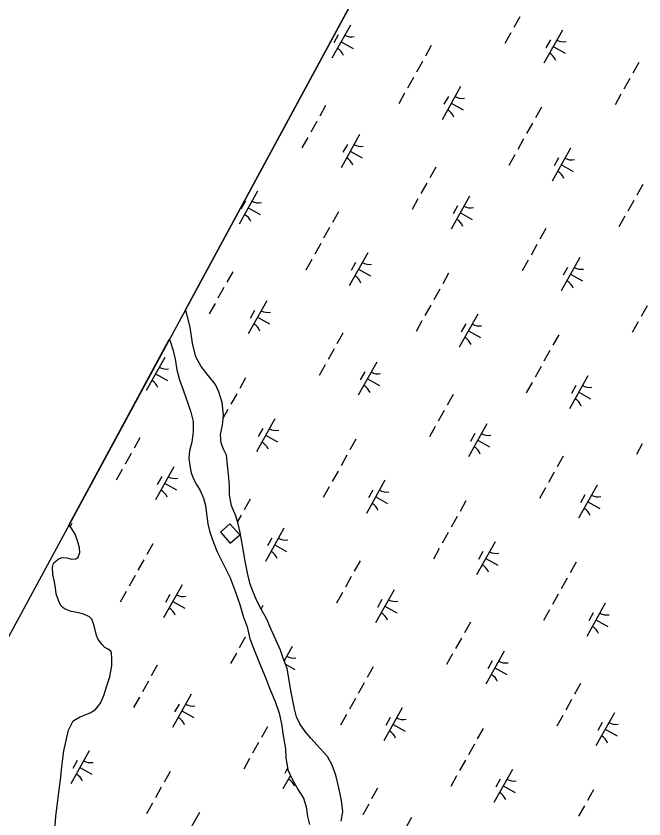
# Model space of a CAD drawing. Extents: x 3923531 to 3943530, y 207391 to 229799.
# Drawn here: x 3931741 to 3932569, y 221895 to 222954 of the extents above; entities that cross this region are included whole.
import ezdxf

# ---------------------------------------------------------------- set-up
doc = ezdxf.new("R2010")
doc.units = 0
for name, color, linetype in [('V-CHAN-DOCK', 7, 'Continuous'), ('V-GRID-FRAM', 7, 'Continuous'), ('V-TOPO-SHOR', 7, 'Continuous'), ('V-WETL-SWMP', 7, 'Continuous')]:
    doc.layers.add(name, color=color, linetype=linetype)

msp = doc.modelspace()

# ---------------------------------------------------------------- linework, layer by layer
at = {"layer": 'V-CHAN-DOCK'}
msp.add_lwpolyline([(3932023, 222284.1), (3932010.5, 222273.1), (3932023.4, 222258.6), (3932035.8, 222269.6)], close=True, dxfattribs=at)
at = {"layer": 'V-GRID-FRAM'}
msp.add_lwpolyline([(3941569.4, 222286.8), (3934196.5, 209089.1), (3926890.1, 213186.2), (3934009.8, 226348.1), (3941569.4, 222286.8)], dxfattribs=at)
at = {"layer": 'V-TOPO-SHOR'}
for points in [[(3932022.3, 222322.4), (3932022.3, 222334.3), (3932021.5, 222345), (3932020.2, 222358), (3932018.2, 222374.7), (3932014.6, 222382.6), (3932011.4, 222390.5), (3932010.6, 222402), (3932013.3, 222414.3), (3932014.5, 222427.4), (3932012.9, 222444), (3932008.5, 222458.3), (3932003.7, 222467.8), (3931994.9, 222479.2), (3931985, 222491.5), (3931978.2, 222504.5), (3931973.8, 222522.4), (3931970.6, 222543.8), (3931966.2, 222560.8), (3931964.2, 222566.5)], [(3931942.9, 222527.2), (3931944.1, 222525.1), (3931948.1, 222512.8), (3931950.9, 222501.3), (3931952.9, 222487.4), (3931956.5, 222474), (3931961.3, 222460.9), (3931964.9, 222450.6), (3931968.1, 222440.7), (3931971.3, 222431.6), (3931974.5, 222419.3), (3931974.5, 222405.9), (3931972.6, 222392), (3931969.8, 222380.5), (3931968.7, 222370.6), (3931969.9, 222361.1), (3931971.9, 222351.6), (3931974.7, 222343.6), (3931978.7, 222336.1), (3931983.9, 222328.2), (3931988.2, 222317.9), (3931990.6, 222308.4), (3931991.9, 222297.3), (3931993.9, 222284.2), (3931996.3, 222273.2), (3932001.1, 222259.7), (3932005.9, 222247.4), (3932023.4, 222213), (3932029.8, 222195.2), (3932035.8, 222177.7), (3932040.6, 222162.3), (3932045.8, 222148.1), (3932049, 222132.6), (3932055, 222118), (3932062.1, 222100.1), (3932069.7, 222081.5), (3932074.9, 222067.3), (3932082.5, 222049.9)], [(3932169.7, 221892), (3932171.7, 221904.3), (3932170, 221919.3), (3932166.4, 221936), (3932162.4, 221952.6), (3932157.6, 221965.7), (3932151.6, 221977.1), (3932142.1, 221987.8), (3932129.8, 222001.2), (3932122.2, 222010.3), (3932115.1, 222020.2), (3932110.7, 222029.7), (3932107.9, 222040), (3932103.5, 222062.2), (3932098.2, 222093.1), (3932093, 222107), (3932089.4, 222117.3), (3932083.5, 222131.1), (3932077.5, 222144.6), (3932071.1, 222159.2), (3932064.7, 222170.7), (3932058.4, 222182.6), (3932053.2, 222195.2), (3932049.6, 222204.7), (3932046.4, 222217.4), (3932043.2, 222234.8), (3932039.5, 222255.4), (3932036.3, 222272.9), (3932033.9, 222284.3), (3932030.7, 222294.6), (3932025.1, 222308.1), (3932022.3, 222322.4)], [(3932082.5, 222049.9), (3932087.7, 222034.4), (3932090.9, 222020.2), (3932093.3, 222004.7), (3932096.1, 221987.3), (3932096.6, 221975.8), (3932099.4, 221959.5), (3932105, 221947.3), (3932112.9, 221933), (3932120.1, 221922), (3932123.3, 221910.9), (3932125.3, 221898.2), (3932127.7, 221887.5)]]:
    msp.add_lwpolyline(points, dxfattribs=at)
at = {"layer": 'V-WETL-SWMP'}
for p, q in [((3931964.2, 222566.5), (3932263.1, 223119.1)), ((3932405, 222952.9), (3932397.2, 222939)), ((3932181.8, 222942), (3932157.4, 222898.3)), ((3932393.3, 222932), (3932385.5, 222918)), ((3932461.4, 222935.5), (3932437, 222891.9)), ((3932165.8, 222929.2), (3932159.9, 222918.7)), ((3932445.4, 222922.7), (3932439.5, 222912.2)), ((3932169.6, 222920.2), (3932185.3, 222911.4)), ((3932288.4, 222915), (3932280.6, 222901)), ((3932449.2, 222913.7), (3932464.9, 222904.9)), ((3932276.7, 222894), (3932268.9, 222880)), ((3932561.9, 222892.8), (3932554.1, 222878.8)), ((3932265, 222873.1), (3932257.2, 222859.1)), ((3932550.2, 222871.8), (3932542.4, 222857.8)), ((3932327, 222860.9), (3932302.6, 222817.2)), ((3932253.3, 222852.1), (3932245.5, 222838.1)), ((3932311, 222848), (3932305.1, 222837.6)), ((3932538.5, 222850.8), (3932530.7, 222836.9)), ((3932149.1, 222835.9), (3932141.3, 222821.9)), ((3932314.8, 222839), (3932330.5, 222830.3)), ((3932433.6, 222833.8), (3932425.8, 222819.9)), ((3932137.4, 222815), (3932129.6, 222801)), ((3932421.9, 222812.9), (3932414.1, 222798.9)), ((3932125.7, 222794), (3932117.9, 222780)), ((3932193.8, 222797.6), (3932169.4, 222753.9)), ((3932177.8, 222784.7), (3932171.9, 222774.3)), ((3932410.2, 222791.9), (3932402.4, 222778)), ((3932181.6, 222775.7), (3932197.3, 222766.9)), ((3932472.2, 222779.7), (3932447.8, 222736.1)), ((3932398.5, 222771), (3932390.7, 222757)), ((3932456.2, 222766.9), (3932450.3, 222756.4)), ((3932294.3, 222754.8), (3932286.5, 222740.8)), ((3932460, 222757.9), (3932475.7, 222749.1)), ((3932282.6, 222733.8), (3932274.8, 222719.9)), ((3932567.2, 222731.8), (3932559.4, 222717.8)), ((3932059.4, 222722.9), (3932035, 222679.3)), ((3932043.4, 222710.1), (3932037.5, 222699.6)), ((3932270.9, 222712.9), (3932263.1, 222698.9)), ((3932339, 222716.4), (3932314.6, 222672.8)), ((3932555.5, 222710.8), (3932547.6, 222696.8)), ((3932047.2, 222701.1), (3932062.9, 222692.3)), ((3932323, 222703.6), (3932317.1, 222693.1)), ((3932166, 222695.9), (3932158.2, 222681.9)), ((3932326.8, 222694.6), (3932342.5, 222685.8)), ((3932543.7, 222689.9), (3932535.9, 222675.9)), ((3932154.3, 222674.9), (3932146.5, 222661)), ((3932439.5, 222673.7), (3932431.7, 222659.7)), ((3932142.6, 222654), (3932134.8, 222640)), ((3932427.8, 222652.7), (3932420, 222638.7)), ((3932204.6, 222641.8), (3932180.2, 222598.1)), ((3932484.2, 222635.3), (3932459.8, 222591.7)), ((3932130.9, 222633), (3932123.1, 222619)), ((3932188.6, 222629), (3932182.7, 222618.5)), ((3932416.1, 222631.8), (3932408.3, 222617.8)), ((3932026.7, 222616.8), (3932018.9, 222602.9)), ((3932192.4, 222620), (3932208.1, 222611.2)), ((3932311.3, 222614.7), (3932303.5, 222600.8)), ((3932468.2, 222622.5), (3932462.4, 222612)), ((3932472, 222613.5), (3932487.7, 222604.7)), ((3932015, 222595.9), (3932007.2, 222581.9)), ((3932299.5, 222593.8), (3932291.7, 222579.8)), ((3932003.3, 222574.9), (3931995.5, 222561)), ((3932071.4, 222578.5), (3932047, 222534.8)), ((3932287.8, 222572.8), (3932280, 222558.9)), ((3932573, 222571.6), (3932565.2, 222557.6)), ((3931966.2, 222560.8), (3931964.2, 222566.5)), ((3931970.6, 222543.8), (3931966.2, 222560.8)), ((3932055.4, 222565.6), (3932049.5, 222555.2)), ((3932349.8, 222560.7), (3932325.4, 222517)), ((3932059.2, 222556.6), (3932074.9, 222547.9)), ((3932276.1, 222551.9), (3932268.3, 222537.9)), ((3932561.3, 222550.6), (3932553.5, 222536.7)), ((3931973.8, 222522.4), (3931970.6, 222543.8)), ((3932333.8, 222547.8), (3932327.9, 222537.4)), ((3932171.9, 222535.7), (3932164.1, 222521.7)), ((3932337.6, 222538.8), (3932353.3, 222530.1)), ((3932456.5, 222533.6), (3932448.7, 222519.7)), ((3931810.5, 222282.5), (3931942.9, 222527.2)), ((3931942.9, 222527.2), (3931944.1, 222525.1)), ((3931944.1, 222525.1), (3931948.1, 222512.8)), ((3931978.2, 222504.5), (3931973.8, 222522.4)), ((3931948.1, 222512.8), (3931950.9, 222501.3)), ((3932160.2, 222514.8), (3932152.4, 222500.8)), ((3932444.8, 222512.7), (3932437, 222498.7)), ((3931937, 222503.8), (3931912.6, 222460.2)), ((3931950.9, 222501.3), (3931952.9, 222487.4)), ((3931985, 222491.5), (3931978.2, 222504.5)), ((3932216.6, 222497.3), (3932192.2, 222453.7)), ((3931952.9, 222487.4), (3931956.5, 222474)), ((3931994.9, 222479.2), (3931985, 222491.5)), ((3932148.5, 222493.8), (3932140.7, 222479.8)), ((3932433.1, 222491.7), (3932425.3, 222477.8)), ((3931924.8, 222482), (3931940.5, 222473.2)), ((3932003.7, 222467.8), (3931994.9, 222479.2)), ((3932043.6, 222476.8), (3932035.8, 222462.8)), ((3932200.6, 222484.5), (3932194.7, 222474)), ((3932204.4, 222475.5), (3932220.1, 222466.7)), ((3932495, 222479.5), (3932470.6, 222435.9)), ((3931956.5, 222474), (3931961.3, 222460.9)), ((3932008.5, 222458.3), (3932003.7, 222467.8)), ((3932421.4, 222470.8), (3932413.5, 222456.8)), ((3932479, 222466.7), (3932473.2, 222456.2)), ((3931961.3, 222460.9), (3931964.9, 222450.6)), ((3932012.9, 222444), (3932008.5, 222458.3)), ((3932031.9, 222455.8), (3932024.1, 222441.9)), ((3932317.1, 222454.6), (3932309.3, 222440.6)), ((3932482.8, 222457.7), (3932498.5, 222448.9)), ((3931964.9, 222450.6), (3931968.1, 222440.7)), ((3932014.5, 222427.4), (3932012.9, 222444)), ((3931968.1, 222440.7), (3931971.3, 222431.6)), ((3932020.2, 222434.9), (3932014.2, 222424.1)), ((3932305.4, 222433.6), (3932297.6, 222419.7)), ((3931971.3, 222431.6), (3931974.5, 222419.3)), ((3932013.3, 222414.3), (3932014.5, 222427.4)), ((3932082.2, 222422.7), (3932057.8, 222379)), ((3931974.5, 222419.3), (3931974.5, 222405.9)), ((3932010.6, 222402), (3932013.3, 222414.3)), ((3932293.7, 222412.7), (3932285.9, 222398.7)), ((3932361.8, 222416.2), (3932337.4, 222372.6)), ((3931974.5, 222405.9), (3931972.6, 222392)), ((3932011.4, 222390.5), (3932010.6, 222402)), ((3932066.2, 222409.9), (3932060.3, 222399.4)), ((3932345.8, 222403.4), (3932340, 222392.9)), ((3931904.3, 222397.7), (3931896.5, 222383.8)), ((3931972.6, 222392), (3931969.8, 222380.5)), ((3932070, 222400.9), (3932085.7, 222392.1)), ((3932188.9, 222395.7), (3932181.1, 222381.7)), ((3932349.6, 222394.4), (3932365.3, 222385.6)), ((3931969.8, 222380.5), (3931968.7, 222370.6)), ((3932014.6, 222382.6), (3932011.4, 222390.5)), ((3932018.2, 222374.7), (3932014.6, 222382.6)), ((3932566.6, 222389.6), (3932558.8, 222375.7)), ((3931892.6, 222376.8), (3931884.8, 222362.8)), ((3931968.7, 222370.6), (3931969.9, 222361.1)), ((3932020.2, 222358), (3932018.2, 222374.7)), ((3932177.2, 222374.7), (3932169.4, 222360.7)), ((3932462.4, 222373.5), (3932454.5, 222359.5)), ((3931949, 222359.4), (3931924.6, 222315.7)), ((3931969.9, 222361.1), (3931971.9, 222351.6)), ((3931880.9, 222355.8), (3931873.1, 222341.9)), ((3931971.9, 222351.6), (3931974.7, 222343.6)), ((3932021.5, 222345), (3932020.2, 222358)), ((3932165.5, 222353.8), (3932157.6, 222339.8)), ((3932450.6, 222352.5), (3932442.8, 222338.5)), ((3931933, 222346.6), (3931927.1, 222336.1)), ((3931974.7, 222343.6), (3931978.7, 222336.1)), ((3932022.3, 222334.3), (3932021.5, 222345)), ((3932227.4, 222341.6), (3932203, 222297.9)), ((3931936.8, 222337.6), (3931952.5, 222328.8)), ((3931978.7, 222336.1), (3931983.9, 222328.2)), ((3931983.9, 222328.2), (3931988.2, 222317.9)), ((3932022.3, 222322.4), (3932022.3, 222334.3)), ((3932153.7, 222332.8), (3932145.9, 222318.8)), ((3932211.4, 222328.7), (3932205.6, 222318.3)), ((3932438.9, 222331.6), (3932431.1, 222317.6)), ((3932507, 222335.1), (3932482.6, 222291.4)), ((3931988.2, 222317.9), (3931990.6, 222308.4)), ((3932025.1, 222308.1), (3932022.3, 222322.4)), ((3932049.5, 222316.6), (3932041.7, 222302.7)), ((3932215.2, 222319.7), (3932230.9, 222311)), ((3932491, 222322.3), (3932485.2, 222311.8)), ((3931990.6, 222308.4), (3931991.9, 222297.3)), ((3932030.7, 222294.6), (3932025.1, 222308.1)), ((3932334.1, 222314.5), (3932326.3, 222300.6)), ((3932494.8, 222313.3), (3932510.6, 222304.5)), ((3931991.9, 222297.3), (3931993.9, 222284.2)), ((3932037.8, 222295.7), (3932033, 222287.1)), ((3932033.9, 222284.3), (3932030.7, 222294.6)), ((3932322.4, 222293.6), (3932314.6, 222279.6)), ((3931810.8, 222282.2), (3931810.5, 222282.5)), ((3931813.6, 222278.7), (3931810.8, 222282.2)), ((3931814.6, 222284.7), (3931812.2, 222280.4)), ((3931818.7, 222270.4), (3931813.6, 222278.7)), ((3931993.9, 222284.2), (3931996.3, 222273.2)), ((3932036.3, 222272.9), (3932033.9, 222284.3)), ((3932094.2, 222278.3), (3932069.8, 222234.6)), ((3931822.3, 222260.2), (3931818.7, 222270.4)), ((3931996.3, 222273.2), (3932001.1, 222259.7)), ((3932039.5, 222255.4), (3932036.3, 222272.9)), ((3932078.2, 222265.4), (3932072.4, 222255)), ((3932310.7, 222272.6), (3932302.9, 222258.7)), ((3931824.7, 222252.3), (3931822.3, 222260.2)), ((3931921.3, 222257.7), (3931913.5, 222243.7)), ((3932001.1, 222259.7), (3932005.9, 222247.4)), ((3932043.2, 222234.8), (3932039.5, 222255.4)), ((3932082, 222256.4), (3932097.7, 222247.7)), ((3932372.6, 222260.4), (3932348.2, 222216.8)), ((3931822.7, 222240), (3931825.1, 222246.3)), ((3931825.1, 222246.3), (3931824.7, 222252.3)), ((3932005.9, 222247.4), (3932023.4, 222213)), ((3932299, 222251.7), (3932291.2, 222237.7)), ((3932356.6, 222247.6), (3932350.8, 222237.1)), ((3931788.8, 222226.9), (3931790.4, 222232.4)), ((3931790.4, 222232.4), (3931796.3, 222237.6)), ((3931796.3, 222237.6), (3931801.4, 222239.6)), ((3931801.4, 222239.6), (3931808.1, 222239.2)), ((3931808.1, 222239.2), (3931814.1, 222237.6)), ((3931814.1, 222237.6), (3931819.6, 222238)), ((3931819.6, 222238), (3931822.7, 222240)), ((3931909.6, 222236.8), (3931901.7, 222222.8)), ((3932046.4, 222217.4), (3932043.2, 222234.8)), ((3932194.7, 222235.5), (3932186.9, 222221.5)), ((3932360.4, 222238.6), (3932376.1, 222229.8)), ((3932479.3, 222233.4), (3932471.5, 222219.4)), ((3931789.6, 222217.4), (3931788.8, 222226.9)), ((3931791.6, 222207.5), (3931789.6, 222217.4)), ((3931897.8, 222215.8), (3931890, 222201.8)), ((3932023.4, 222213), (3932029.8, 222195.2)), ((3932049.6, 222204.7), (3932046.4, 222217.4)), ((3932183, 222214.5), (3932175.2, 222200.6)), ((3932467.6, 222212.5), (3932459.8, 222198.5)), ((3931792.8, 222199.3), (3931791.6, 222207.5)), ((3931959.8, 222203.6), (3931935.4, 222160)), ((3932053.2, 222195.2), (3932049.6, 222204.7)), ((3931794, 222191.8), (3931792.8, 222199.3)), ((3931796.8, 222183.1), (3931794, 222191.8)), ((3931886.1, 222194.8), (3931878.3, 222180.9)), ((3931943.8, 222190.8), (3931938, 222180.3)), ((3932029.8, 222195.2), (3932035.8, 222177.7)), ((3932058.4, 222182.6), (3932053.2, 222195.2)), ((3932171.3, 222193.6), (3932163.5, 222179.6)), ((3932239.4, 222197.1), (3932215, 222153.5)), ((3932455.9, 222191.5), (3932448.1, 222177.5)), ((3931800.4, 222175.6), (3931796.8, 222183.1)), ((3931947.6, 222181.8), (3931963.3, 222173)), ((3932064.7, 222170.7), (3932058.4, 222182.6)), ((3932223.4, 222184.3), (3932217.6, 222173.8)), ((3932517.8, 222179.3), (3932493.5, 222135.7)), ((3931804.8, 222172), (3931800.4, 222175.6)), ((3931813.5, 222168.5), (3931804.8, 222172)), ((3931823.7, 222166.6), (3931813.5, 222168.5)), ((3932035.8, 222177.7), (3932040.6, 222162.3)), ((3932066.5, 222176.6), (3932064, 222172.1)), ((3932071.1, 222159.2), (3932064.7, 222170.7)), ((3932227.2, 222175.3), (3932242.9, 222166.5)), ((3932444.2, 222170.6), (3932436.4, 222156.6)), ((3931829.7, 222165), (3931823.7, 222166.6)), ((3931834, 222163.4), (3931829.7, 222165)), ((3931837.6, 222161.5), (3931834, 222163.4)), ((3931840.7, 222158.3), (3931837.6, 222161.5)), ((3931842.3, 222154.8), (3931840.7, 222158.3)), ((3932040.6, 222162.3), (3932045.8, 222148.1)), ((3932077.5, 222144.6), (3932071.1, 222159.2)), ((3932501.8, 222166.5), (3932496, 222156)), ((3931844.3, 222148), (3931842.3, 222154.8)), ((3931847.1, 222136.6), (3931844.3, 222148)), ((3932045.8, 222148.1), (3932049, 222132.6)), ((3932340, 222154.4), (3932332.2, 222140.4)), ((3932505.6, 222157.5), (3932521.4, 222148.7)), ((3931849.1, 222131.5), (3931847.1, 222136.6)), ((3932047.1, 222141.8), (3932047, 222141.7)), ((3932083.5, 222131.1), (3932077.5, 222144.6)), ((3931854.3, 222124.8), (3931849.1, 222131.5)), ((3932043.1, 222134.7), (3932035.3, 222120.7)), ((3932049, 222132.6), (3932055, 222118)), ((3932089.4, 222117.3), (3932083.5, 222131.1)), ((3932328.3, 222133.4), (3932320.5, 222119.5)), ((3931858.2, 222121.2), (3931854.3, 222124.8)), ((3931862.6, 222118.9), (3931858.2, 222121.2)), ((3931865.7, 222116.1), (3931862.6, 222118.9)), ((3931866.9, 222113.4), (3931865.7, 222116.1)), ((3932055, 222118), (3932062.1, 222100.1)), ((3932093, 222107), (3932089.4, 222117.3)), ((3932105, 222122.5), (3932094.4, 222103.4)), ((3932384.6, 222116), (3932360.3, 222072.4)), ((3931867.3, 222107), (3931866.9, 222113.4)), ((3931867.4, 222097.2), (3931867.3, 222107)), ((3932031.4, 222113.7), (3932023.6, 222099.8)), ((3932098.2, 222093.1), (3932093, 222107)), ((3932316.6, 222112.5), (3932308.7, 222098.5)), ((3931864.6, 222082.1), (3931867.4, 222097.2)), ((3931927.1, 222097.5), (3931919.3, 222083.6)), ((3932062.1, 222100.1), (3932069.7, 222081.5)), ((3932096.1, 222098.8), (3932108.5, 222091.9)), ((3932211.7, 222095.5), (3932203.9, 222081.5)), ((3932368.6, 222103.2), (3932362.8, 222092.7)), ((3932372.4, 222094.2), (3932388.2, 222085.4)), ((3932103.5, 222062.2), (3932098.2, 222093.1)), ((3931860.7, 222070.3), (3931864.6, 222082.1)), ((3931915.4, 222076.6), (3931907.6, 222062.6)), ((3932069.7, 222081.5), (3932074.9, 222067.3)), ((3932200, 222074.5), (3932192.2, 222060.5)), ((3932485.2, 222073.3), (3932477.4, 222059.3)), ((3931856.8, 222057.6), (3931860.7, 222070.3)), ((3932074.9, 222067.3), (3932082.5, 222049.9)), ((3931852.5, 222047.7), (3931856.8, 222057.6)), ((3931903.7, 222055.6), (3931895.9, 222041.7)), ((3931971.8, 222059.2), (3931947.4, 222015.5)), ((3932107.9, 222040), (3932103.5, 222062.2)), ((3932188.3, 222053.6), (3932180.5, 222039.6)), ((3932473.5, 222052.3), (3932465.7, 222038.3)), ((3931845.8, 222039.4), (3931852.5, 222047.7)), ((3931955.8, 222046.3), (3931950, 222035.9)), ((3932082.5, 222049.9), (3932087.7, 222034.4)), ((3932250.2, 222041.4), (3932225.8, 221997.7)), ((3931824.5, 222029.1), (3931832.8, 222032.7)), ((3931832.8, 222032.7), (3931838.7, 222034.7)), ((3931838.7, 222034.7), (3931845.8, 222039.4)), ((3931959.6, 222037.3), (3931975.3, 222028.6)), ((3932087.7, 222034.4), (3932090.9, 222020.2)), ((3932110.7, 222029.7), (3932107.9, 222040)), ((3932176.6, 222032.6), (3932168.8, 222018.6)), ((3932461.8, 222031.3), (3932454, 222017.4)), ((3932529.9, 222034.9), (3932505.5, 221991.2)), ((3931810.3, 222012.1), (3931816.2, 222024.4)), ((3931816.2, 222024.4), (3931824.5, 222029.1)), ((3932090.9, 222020.2), (3932093.3, 222004.7)), ((3932115.1, 222020.2), (3932110.7, 222029.7)), ((3932122.2, 222010.3), (3932115.1, 222020.2)), ((3932234.2, 222028.5), (3932228.4, 222018.1)), ((3932513.8, 222022.1), (3932508, 222011.6)), ((3931804.1, 221984.8), (3931810.3, 222012.1)), ((3932072.4, 222016.4), (3932064.6, 222002.4)), ((3932129.8, 222001.2), (3932122.2, 222010.3)), ((3932238, 222019.5), (3932253.8, 222010.8)), ((3932356.9, 222014.3), (3932349.1, 222000.4)), ((3932517.7, 222013.1), (3932533.4, 222004.3)), ((3932093.3, 222004.7), (3932096.1, 221987.3)), ((3932142.1, 221987.8), (3932129.8, 222001.2)), ((3932060.6, 221995.5), (3932052.8, 221981.5)), ((3932345.2, 221993.4), (3932337.4, 221979.4)), ((3931801.4, 221963.5), (3931804.1, 221984.8)), ((3931837.4, 221984.5), (3931813, 221940.9)), ((3932096.1, 221987.3), (3932096.6, 221975.8)), ((3932151.6, 221977.1), (3932142.1, 221987.8)), ((3931821.4, 221971.7), (3931815.6, 221961.2)), ((3932048.9, 221974.5), (3932041.1, 221960.5)), ((3932096.6, 221975.8), (3932099.4, 221959.5)), ((3932157.6, 221965.7), (3932151.6, 221977.1)), ((3932333.5, 221972.4), (3932325.7, 221958.5)), ((3931799.4, 221946.5), (3931801.4, 221963.5)), ((3931825.2, 221962.7), (3931840.9, 221953.9)), ((3931944.1, 221957.5), (3931936.3, 221943.5)), ((3932099, 221961.6), (3932095.2, 221954.7)), ((3932099.4, 221959.5), (3932105, 221947.3)), ((3932162.4, 221952.6), (3932157.6, 221965.7)), ((3932395.4, 221960.2), (3932371.1, 221916.6)), ((3931796.3, 221923.2), (3931799.4, 221946.5)), ((3932102.7, 221952.3), (3932092.6, 221934.4)), ((3932105, 221947.3), (3932112.9, 221933)), ((3932166.4, 221936), (3932162.4, 221952.6)), ((3932321.8, 221951.5), (3932314, 221937.5)), ((3932379.4, 221947.4), (3932373.6, 221936.9)), ((3931932.4, 221936.5), (3931924.6, 221922.6)), ((3932170, 221919.3), (3932166.4, 221936)), ((3932217.6, 221935.3), (3932209.8, 221921.3)), ((3932383.3, 221938.4), (3932399, 221929.6)), ((3932112.9, 221933), (3932120.1, 221922)), ((3932502.1, 221933.2), (3932494.3, 221919.2)), ((3931793.6, 221897.9), (3931796.3, 221923.2)), ((3931920.7, 221915.6), (3931912.9, 221901.6)), ((3932120.1, 221922), (3932123.3, 221910.9)), ((3932171.7, 221904.3), (3932170, 221919.3)), ((3932205.9, 221914.3), (3932198.1, 221900.4)), ((3932123.3, 221910.9), (3932125.3, 221898.2)), ((3932169.7, 221892), (3932171.7, 221904.3)), ((3932490.4, 221912.3), (3932482.6, 221898.3)), ((3931791.7, 221873.8), (3931793.6, 221897.9)), ((3931982.6, 221903.4), (3931958.2, 221859.8)), ((3932125.3, 221898.2), (3932127.7, 221887.5)), ((3932262.2, 221896.9), (3932237.9, 221853.3))]:
    msp.add_line(p, q, dxfattribs=at)
for centre, start, end in [((3932183.3, 222944.2), 240.0381, 281.5817), ((3932462.9, 222937.7), 240.0381, 281.5817), ((3932156.3, 222895.9), 20.0381, 61.5817), ((3932435.9, 222889.5), 20.0381, 61.5817), ((3932328.5, 222863), 240.0381, 281.5817), ((3932301.5, 222814.8), 20.0381, 61.5817), ((3932195.3, 222799.7), 240.0381, 281.5817), ((3932168.3, 222751.5), 20.0381, 61.5817), ((3932473.7, 222781.9), 240.0381, 281.5817), ((3932446.7, 222733.7), 20.0381, 61.5817), ((3932060.9, 222725.1), 240.0381, 281.5817), ((3932340.5, 222718.6), 240.0381, 281.5817), ((3932033.9, 222676.8), 20.0381, 61.5817), ((3932313.5, 222670.4), 20.0381, 61.5817), ((3932206.1, 222644), 240.0381, 281.5817), ((3932485.7, 222637.5), 240.0381, 281.5817), ((3932179.1, 222595.7), 20.0381, 61.5817), ((3932458.8, 222589.2), 20.0381, 61.5817), ((3932072.9, 222580.6), 240.0381, 281.5817), ((3932045.9, 222532.4), 20.0381, 61.5817), ((3932351.3, 222562.8), 240.0381, 281.5817), ((3932324.3, 222514.6), 20.0381, 61.5817), ((3931938.5, 222506), 240.0381, 281.5817), ((3932218.1, 222499.5), 240.0381, 281.5817), ((3931911.5, 222457.8), 20.0381, 61.5817), ((3932191.1, 222451.3), 20.0381, 61.5817), ((3932496.5, 222481.7), 240.0381, 281.5817), ((3932469.6, 222433.5), 20.0381, 61.5817), ((3932083.7, 222424.9), 240.0381, 281.5817), ((3932363.3, 222418.4), 240.0381, 281.5817), ((3932056.7, 222376.6), 20.0381, 61.5817), ((3932336.4, 222370.2), 20.0381, 61.5817), ((3931950.5, 222361.6), 240.0381, 281.5817), ((3931923.5, 222313.3), 20.0381, 61.5817), ((3932228.9, 222343.7), 240.0381, 281.5817), ((3932508.5, 222337.3), 240.0381, 281.5817), ((3932202, 222295.5), 20.0381, 61.5817), ((3932481.6, 222289), 20.0381, 61.5817), ((3931816.1, 222286.9), 279.609, 281.5817), ((3932095.7, 222280.4), 240.0381, 281.5817), ((3932068.8, 222232.2), 20.0381, 61.5817), ((3932374.1, 222262.6), 240.0381, 281.5817), ((3932347.2, 222214.4), 20.0381, 61.5817), ((3931961.3, 222205.8), 240.0381, 281.5817), ((3932240.9, 222199.3), 240.0381, 281.5817), ((3931934.3, 222157.6), 20.0381, 61.5817), ((3932214, 222151.1), 20.0381, 61.5817), ((3932519.3, 222181.5), 240.0381, 281.5817), ((3932492.4, 222133.3), 20.0381, 61.5817), ((3932106.5, 222124.7), 240.0381, 281.5817), ((3932386.1, 222118.2), 240.0381, 281.5817), ((3932359.2, 222070), 20.0381, 61.5817), ((3931973.3, 222061.3), 240.0381, 281.5817), ((3931946.4, 222013.1), 20.0381, 61.5817), ((3932251.7, 222043.5), 240.0381, 281.5817), ((3932531.3, 222037.1), 240.0381, 281.5817), ((3932224.8, 221995.3), 20.0381, 61.5817), ((3932504.4, 221988.8), 20.0381, 61.5817), ((3931838.9, 221986.7), 240.0381, 281.5817), ((3931812, 221938.5), 20.0381, 61.5817), ((3932091.6, 221932), 20.0381, 61.5817), ((3932396.9, 221962.4), 240.0381, 281.5817), ((3932370, 221914.2), 20.0381, 61.5817)]:
    msp.add_arc(centre, 17.6, start, end, dxfattribs=at)

doc.saveas('drawing.dxf')
